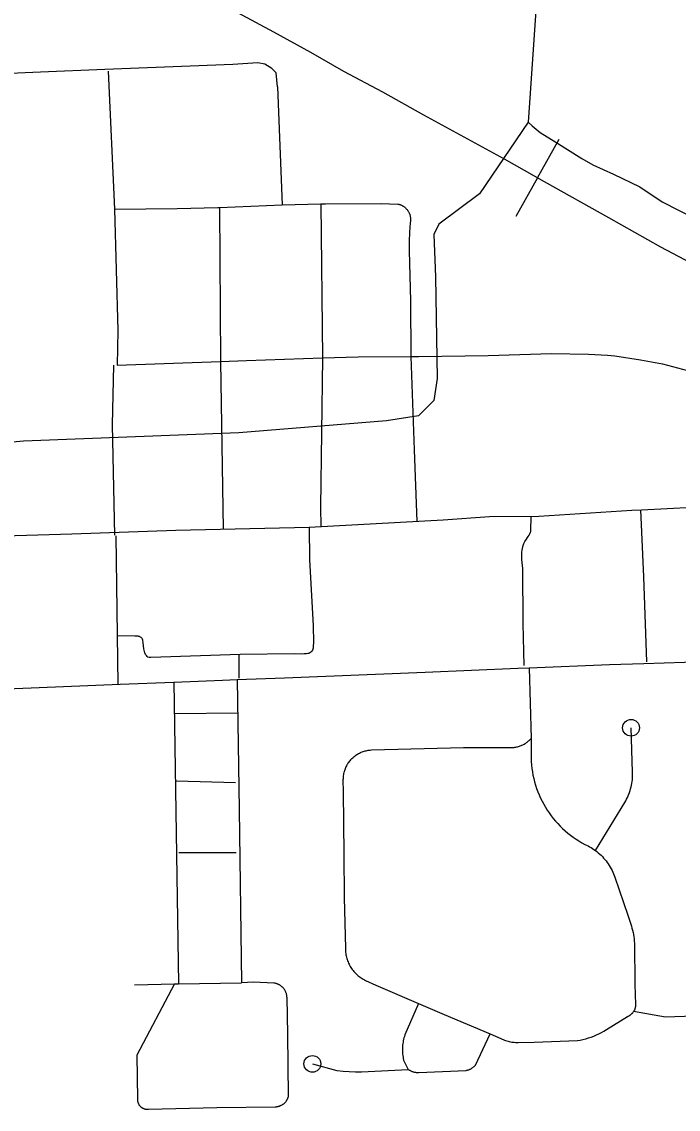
# Model space of a CAD drawing. Extents: x 309348 to 309445, y 336383 to 336484.
# Drawn here: x 309357.843 to 309358.734, y 336388.567 to 336390.042 of the extents above; entities that cross this region are included whole.
import ezdxf

# ---------------------------------------------------------------- set-up
doc = ezdxf.new("R2010")
doc.units = 0
doc.layers.add('R_Annotation', color=7, linetype='Continuous')

msp = doc.modelspace()

# ---------------------------------------------------------------- linework, layer by layer
at = {"layer": 'R_Annotation'}
for p, q in [((309358.5426, 336389.8301), (309358.5721, 336389.8824)), ((309358.5426, 336389.8301), (309358.5131, 336389.7778)), ((309358.1374, 336389.1836), (309358.1375, 336389.1516)), ((309358.053, 336389.0123), (309358.133, 336389.0101)), ((309358.0561, 336388.9152), (309358.1341, 336388.9149))]:
    msp.add_line(p, q, dxfattribs=at)
for points in [[(309358.5461, 336390.1359), (309358.5302, 336389.9055), (309358.5355, 336389.9004), (309358.5465, 336389.8914), (309358.5676, 336389.8782), (309358.6029, 336389.8561), (309358.6179, 336389.8475), (309358.6458, 336389.8349), (309358.6816, 336389.818), (309358.7118, 336389.7977), (309358.7765, 336389.7644)], [(309359.649, 336389.2376), (309359.5768, 336389.2675), (309359.5578, 336389.2751), (309359.5442, 336389.2811), (309359.5329, 336389.2868), (309359.5065, 336389.3013), (309359.3633, 336389.3767), (309359.2905, 336389.416), (309359.1384, 336389.5004), (309359.0768, 336389.5344), (309358.9196, 336389.6216), (309358.8817, 336389.6425), (309358.8249, 336389.6756), (309358.71, 336389.7359), (309358.6395, 336389.7759), (309358.5524, 336389.8246), (309358.4981, 336389.8552), (309358.3883, 336389.915), (309358.3327, 336389.946), (309358.2798, 336389.9743), (309358.235, 336390.0001), (309358.185, 336390.0276), (309358.136, 336390.0539)], [(309359.649, 336389.2376), (309359.5768, 336389.2675), (309359.5578, 336389.2751), (309359.5442, 336389.2811), (309359.5329, 336389.2868), (309359.5065, 336389.3013), (309359.3633, 336389.3767), (309359.2905, 336389.416), (309359.1384, 336389.5004), (309359.0768, 336389.5344), (309358.9196, 336389.6216), (309358.8817, 336389.6425), (309358.8249, 336389.6756), (309358.71, 336389.7359), (309358.6395, 336389.7759), (309358.5524, 336389.8246), (309358.4981, 336389.8552), (309358.3883, 336389.915), (309358.3327, 336389.946), (309358.2798, 336389.9743), (309358.235, 336390.0001), (309358.185, 336390.0276), (309358.136, 336390.0539)], [(309358.19, 336389.9535), (309358.188, 336389.9723), (309358.1822, 336389.9785), (309358.1726, 336389.9843), (309358.1634, 336389.9858), (309358.1292, 336389.9838), (309357.9559, 336389.9771), (309357.8687, 336389.9732), (309357.7755, 336389.9693)], [(309357.9602, 336389.9745), (309357.9691, 336389.7876)], [(309358.19, 336389.9535), (309358.1963, 336389.7932)], [(309358.5302, 336389.9055), (309358.4641, 336389.8084), (309358.4089, 336389.767), (309358.402, 336389.7532), (309358.4043, 336389.6958), (309358.4066, 336389.5578), (309358.402, 336389.5279), (309358.3813, 336389.5072), (309358.3377, 336389.5003), (309358.1376, 336389.4842), (309357.8456, 336389.4727), (309357.6938, 336389.4589), (309357.5696, 336389.4543)], [(309358.1112, 336389.79), (309358.1963, 336389.7932)], [(309358.1963, 336389.7932), (309358.2487, 336389.7947)], [(309358.2487, 336389.7947), (309358.255, 336389.7949), (309358.3308, 336389.7954), (309358.3533, 336389.7945), (309358.354, 336389.7944), (309358.3548, 336389.7942), (309358.3555, 336389.794), (309358.3562, 336389.7937), (309358.3569, 336389.7935), (309358.3575, 336389.7932), (309358.3582, 336389.7929), (309358.3589, 336389.7926), (309358.3595, 336389.7922), (309358.3602, 336389.7918), (309358.3608, 336389.7914), (309358.3614, 336389.791), (309358.362, 336389.7906), (309358.3626, 336389.7901), (309358.3632, 336389.7896), (309358.3637, 336389.7892), (309358.3642, 336389.7886), (309358.3647, 336389.7881), (309358.3652, 336389.7876), (309358.3657, 336389.787), (309358.3662, 336389.7864), (309358.3666, 336389.7858), (309358.367, 336389.7852)], [(309358.2487, 336389.7947), (309358.2512, 336389.5859)], [(309357.9691, 336389.7876), (309358.054, 336389.7883), (309358.1091, 336389.79), (309358.1112, 336389.79)], [(309357.9691, 336389.7876), (309357.9733, 336389.6232), (309357.9727, 336389.576)], [(309358.1112, 336389.79), (309358.1129, 336389.5809)], [(309358.367, 336389.7852), (309358.3674, 336389.7846), (309358.3678, 336389.7839), (309358.3681, 336389.7833), (309358.3685, 336389.7826), (309358.3688, 336389.7819), (309358.3691, 336389.7812), (309358.3693, 336389.7806), (309358.3695, 336389.7798), (309358.3698, 336389.7791), (309358.3699, 336389.7784), (309358.3701, 336389.7777), (309358.3702, 336389.777), (309358.3703, 336389.7762), (309358.3704, 336389.7755), (309358.3705, 336389.7748), (309358.3705, 336389.774), (309358.3705, 336389.7733), (309358.3705, 336389.7725), (309358.3705, 336389.7718), (309358.3704, 336389.7711), (309358.3703, 336389.7703), (309358.3702, 336389.7696), (309358.3701, 336389.7689), (309358.3692, 336389.7563), (309358.3688, 336389.7437), (309358.3687, 336389.7311), (309358.3703, 336389.6632), (309358.371, 336389.5875)], [(309358.1129, 336389.5809), (309358.1479, 336389.5823), (309358.2512, 336389.5859)], [(309358.2512, 336389.5859), (309358.2484, 336389.3834), (309358.249, 336389.3572)], [(309358.2512, 336389.5859), (309358.2993, 336389.5872), (309358.371, 336389.5875)], [(309358.371, 336389.5875), (309358.3816, 336389.5875), (309358.4759, 336389.5891), (309358.5616, 336389.592), (309358.6121, 336389.591), (309358.6376, 336389.5895), (309358.6474, 336389.5885), (309358.6823, 336389.5833), (309358.7121, 336389.5776), (309358.7463, 336389.5686), (309358.7918, 336389.5542), (309358.8284, 336389.5394), (309358.8734, 336389.5177), (309359.2425, 336389.3154)], [(309358.371, 336389.5875), (309358.3752, 336389.461), (309358.3788, 336389.3641)], [(309357.9673, 336389.576), (309357.9658, 336389.4952), (309357.9688, 336389.3452)], [(309357.9727, 336389.576), (309358.1129, 336389.5809)], [(309358.1129, 336389.5809), (309358.1164, 336389.3536)], [(309357.7874, 336389.3434), (309357.9108, 336389.3474), (309358.0522, 336389.352), (309358.2328, 336389.3564), (309358.4146, 336389.366), (309358.4776, 336389.3706), (309358.5446, 336389.3713), (309358.6708, 336389.3792), (309358.684, 336389.3799), (309358.7882, 336389.3852), (309358.8964, 336389.3892)], [(309358.6826, 336389.3798), (309358.6867, 336389.289), (309358.6907, 336389.1734)], [(309358.5246, 336389.1688), (309358.5234, 336389.2254), (309358.5226, 336389.3), (309358.5216, 336389.3123), (309358.5215, 336389.3159), (309358.5216, 336389.3225), (309358.5219, 336389.325), (309358.5223, 336389.3271), (309358.5234, 336389.3316), (309358.5243, 336389.334), (309358.5255, 336389.3366), (309358.5276, 336389.3402), (309358.529, 336389.3421), (309358.5302, 336389.3437), (309358.5314, 336389.3455), (309358.5324, 336389.3474), (309358.5333, 336389.3495), (309358.5335, 336389.3504), (309358.5336, 336389.3519), (309358.534, 336389.3704)], [(309358.2328, 336389.3564), (309358.2336, 336389.3125), (309358.2383, 336389.2224), (309358.2387, 336389.1997), (309358.2386, 336389.1947), (309358.2384, 336389.1923), (309358.238, 336389.1908), (309358.2376, 336389.1895), (309358.2368, 336389.1882), (309358.2352, 336389.1866), (309358.2338, 336389.1858), (309358.2323, 336389.1851), (309358.231, 336389.1848), (309358.2292, 336389.1845), (309358.2264, 336389.1843), (309358.2219, 336389.1841), (309358.2132, 336389.1843), (309358.1394, 336389.1837), (309358.0182, 336389.1796), (309358.0159, 336389.1796), (309358.0141, 336389.18), (309358.0131, 336389.1809), (309358.0121, 336389.1821), (309358.0111, 336389.1835), (309358.0102, 336389.1857), (309358.0088, 336389.1911), (309358.0078, 336389.1993), (309358.0071, 336389.2031), (309358.0069, 336389.2044), (309358.0065, 336389.2052), (309358.006, 336389.2057), (309358.0052, 336389.2065), (309358.0043, 336389.2072), (309358.0034, 336389.2076), (309358.0026, 336389.2079), (309358.0018, 336389.2081), (309358.0008, 336389.2082), (309357.9964, 336389.2083), (309357.9736, 336389.2089)], [(309357.9709, 336389.3446), (309357.9734, 336389.1427)], [(309358.5312, 336389.1654), (309358.6405, 336389.1699), (309358.6868, 336389.1714)], [(309358.6868, 336389.1714), (309358.7695, 336389.1742), (309358.8669, 336389.1778)], [(309358.1353, 336389.1497), (309358.1997, 336389.1521), (309358.3902, 336389.1595), (309358.516, 336389.1648), (309358.5312, 336389.1654)], [(309358.5312, 336389.1654), (309358.5341, 336389.0698)], [(309357.7892, 336389.1356), (309357.9767, 336389.1434)], [(309357.9767, 336389.1434), (309358.0494, 336389.1462)], [(309358.0494, 336389.1462), (309358.1155, 336389.1489), (309358.1353, 336389.1497)], [(309358.0494, 336389.1462), (309358.0557, 336388.7371)], [(309358.1353, 336389.1497), (309358.1378, 336388.9734)], [(309358.0508, 336389.1036), (309358.136, 336389.1043)], [(309358.6212, 336388.9178), (309358.6612, 336388.9829), (309358.6624, 336388.9851), (309358.6636, 336388.9873), (309358.6647, 336388.9896), (309358.6657, 336388.9919), (309358.6667, 336388.9942), (309358.6676, 336388.9966), (309358.6684, 336388.999), (309358.6691, 336389.0014), (309358.6697, 336389.0039), (309358.6702, 336389.0064), (309358.6707, 336389.0088), (309358.6711, 336389.0113), (309358.6714, 336389.0138), (309358.6716, 336389.0164), (309358.6717, 336389.0189), (309358.6718, 336389.0214), (309358.6717, 336389.0239), (309358.6696, 336389.0842)], [(309358.29, 336389.0416), (309358.291, 336389.0426), (309358.292, 336389.0435), (309358.293, 336389.0444), (309358.2941, 336389.0453), (309358.2952, 336389.0462), (309358.2964, 336389.047), (309358.2975, 336389.0478), (309358.2987, 336389.0485), (309358.2999, 336389.0492), (309358.3012, 336389.0498), (309358.3024, 336389.0505), (309358.3037, 336389.051), (309358.305, 336389.0515), (309358.3063, 336389.052), (309358.3077, 336389.0524), (309358.309, 336389.0528), (309358.3104, 336389.0531), (309358.3117, 336389.0534), (309358.3131, 336389.0536), (309358.3145, 336389.0538), (309358.3159, 336389.054), (309358.3173, 336389.0541), (309358.4422, 336389.0576), (309358.5036, 336389.0576), (309358.5049, 336389.0575), (309358.5061, 336389.0574), (309358.5073, 336389.0574), (309358.5085, 336389.0574), (309358.5097, 336389.0575), (309358.5109, 336389.0576), (309358.5121, 336389.0578), (309358.5133, 336389.058), (309358.5145, 336389.0582), (309358.5157, 336389.0585), (309358.5169, 336389.0588), (309358.5181, 336389.0591), (309358.5192, 336389.0595), (309358.5204, 336389.06), (309358.5215, 336389.0604), (309358.5226, 336389.0609), (309358.5237, 336389.0615), (309358.5247, 336389.0621), (309358.5258, 336389.0627), (309358.5268, 336389.0633), (309358.5278, 336389.064), (309358.5288, 336389.0648), (309358.5297, 336389.0655), (309358.5307, 336389.0663), (309358.5316, 336389.0671), (309358.5324, 336389.068), (309358.5333, 336389.0688), (309358.5341, 336389.0698)], [(309358.5341, 336389.0698), (309358.5341, 336389.0523), (309358.534, 336389.0476), (309358.534, 336389.043), (309358.5342, 336389.0383), (309358.5346, 336389.0336), (309358.5351, 336389.029), (309358.5358, 336389.0244), (309358.5366, 336389.0198), (309358.5376, 336389.0152), (309358.5388, 336389.0107), (309358.5401, 336389.0062), (309358.5415, 336389.0018), (309358.5432, 336388.9974), (309358.5449, 336388.9931), (309358.5468, 336388.9888), (309358.5489, 336388.9847), (309358.5511, 336388.9805), (309358.5534, 336388.9765), (309358.5559, 336388.9725), (309358.5585, 336388.9687), (309358.5612, 336388.9649), (309358.5641, 336388.9612), (309358.5671, 336388.9577), (309358.5702, 336388.9542), (309358.5734, 336388.9508), (309358.5768, 336388.9476), (309358.5802, 336388.9444), (309358.5838, 336388.9414), (309358.5875, 336388.9386), (309358.5912, 336388.9358), (309358.5951, 336388.9332), (309358.599, 336388.9307), (309358.603, 336388.9283), (309358.6071, 336388.9261), (309358.6113, 336388.9241), (309358.6134, 336388.9229), (309358.6154, 336388.9217), (309358.6174, 336388.9205), (309358.6193, 336388.9192), (309358.6212, 336388.9178)], [(309358.29, 336389.0416), (309358.289, 336389.0405), (309358.2881, 336389.0395), (309358.2873, 336389.0384), (309358.2864, 336389.0372), (309358.2856, 336389.0361), (309358.2849, 336389.0349), (309358.2842, 336389.0337), (309358.2835, 336389.0325), (309358.2829, 336389.0312), (309358.2823, 336389.03), (309358.2817, 336389.0287), (309358.2812, 336389.0273), (309358.2808, 336389.026), (309358.2804, 336389.0247), (309358.28, 336389.0233), (309358.2797, 336389.022), (309358.2794, 336389.0206), (309358.2792, 336389.0192), (309358.2791, 336389.0178), (309358.2789, 336389.0164), (309358.2789, 336389.015), (309358.2788, 336389.0136), (309358.2789, 336388.9975), (309358.2798, 336388.9128)], [(309358.1378, 336388.9734), (309358.1412, 336388.7384)], [(309358.2798, 336388.9128), (309358.2804, 336388.8542), (309358.2821, 336388.7847), (309358.2821, 336388.783), (309358.2822, 336388.7813), (309358.2824, 336388.7797), (309358.2826, 336388.778), (309358.2829, 336388.7763), (309358.2832, 336388.7747), (309358.2836, 336388.773), (309358.284, 336388.7714), (309358.2845, 336388.7698), (309358.2851, 336388.7682), (309358.2857, 336388.7667), (309358.2864, 336388.7651), (309358.2871, 336388.7636), (309358.2879, 336388.7621), (309358.2887, 336388.7606), (309358.2896, 336388.7592), (309358.2905, 336388.7578), (309358.2915, 336388.7564), (309358.2925, 336388.7551), (309358.2936, 336388.7538), (309358.2947, 336388.7525), (309358.2958, 336388.7513), (309358.297, 336388.7501), (309358.2983, 336388.749), (309358.2995, 336388.7479), (309358.3008, 336388.7468), (309358.3022, 336388.7458), (309358.3036, 336388.7449), (309358.305, 336388.744), (309358.3064, 336388.7431), (309358.3079, 336388.7423), (309358.3094, 336388.7415), (309358.3233, 336388.7349), (309358.3811, 336388.7103)], [(309358.6212, 336388.9178), (309358.6232, 336388.9162), (309358.6252, 336388.9146), (309358.6271, 336388.9129), (309358.6289, 336388.9112), (309358.6307, 336388.9094), (309358.6324, 336388.9075), (309358.6341, 336388.9056), (309358.6357, 336388.9036), (309358.6372, 336388.9016), (309358.6387, 336388.8995), (309358.64, 336388.8974), (309358.6414, 336388.8952), (309358.6426, 336388.893), (309358.6438, 336388.8908), (309358.6449, 336388.8885), (309358.6459, 336388.8861), (309358.6468, 336388.8838), (309358.6477, 336388.8814), (309358.6654, 336388.8299), (309358.6701, 336388.8151), (309358.6709, 336388.8123)], [(309358.6709, 336388.8123), (309358.6717, 336388.8095), (309358.6724, 336388.8066), (309358.6729, 336388.8037), (309358.6734, 336388.8008), (309358.6737, 336388.7979), (309358.674, 336388.795), (309358.6741, 336388.792), (309358.6749, 336388.7362), (309358.6758, 336388.7091), (309358.6758, 336388.7086), (309358.6757, 336388.708), (309358.6757, 336388.7074), (309358.6757, 336388.7068), (309358.6756, 336388.7062), (309358.6755, 336388.7057), (309358.6754, 336388.7051), (309358.6753, 336388.7045), (309358.6751, 336388.704), (309358.6749, 336388.7034), (309358.6748, 336388.7028), (309358.6746, 336388.7023), (309358.6743, 336388.7018), (309358.6741, 336388.7012), (309358.6738, 336388.7007), (309358.6735, 336388.7002), (309358.6733, 336388.6997), (309358.6729, 336388.6992)], [(309358.8747, 336388.8027), (309358.8715, 336388.7892), (309358.8555, 336388.7638), (309358.8334, 336388.7385), (309358.808, 336388.7166), (309358.782, 336388.6995), (309358.7548, 336388.6931), (309358.7162, 336388.6915), (309358.6729, 336388.6992)], [(309357.9959, 336388.7354), (309358.0505, 336388.737)], [(309358.0505, 336388.737), (309357.9992, 336388.6401), (309358, 336388.5799), (309358.0001, 336388.5794), (309358.0001, 336388.5789), (309358.0001, 336388.5785), (309358.0002, 336388.578), (309358.0003, 336388.5776), (309358.0004, 336388.5771), (309358.0005, 336388.5767), (309358.0006, 336388.5762), (309358.0007, 336388.5758), (309358.0009, 336388.5753), (309358.0011, 336388.5749), (309358.0013, 336388.5745), (309358.0015, 336388.5741), (309358.0017, 336388.5737), (309358.0019, 336388.5733), (309358.0021, 336388.5729), (309358.0024, 336388.5725), (309358.0027, 336388.5721), (309358.003, 336388.5718), (309358.0033, 336388.5714), (309358.0036, 336388.5711), (309358.0039, 336388.5707), (309358.0042, 336388.5704), (309358.0046, 336388.5701)], [(309358.0505, 336388.737), (309358.0557, 336388.7371)], [(309358.0557, 336388.7371), (309358.1412, 336388.7384)], [(309358.1976, 336388.7315), (309358.1971, 336388.732), (309358.1966, 336388.7325), (309358.1961, 336388.7329), (309358.1956, 336388.7334), (309358.195, 336388.7338), (309358.1945, 336388.7342), (309358.1939, 336388.7346), (309358.1933, 336388.735), (309358.1927, 336388.7354), (309358.1921, 336388.7357), (309358.1915, 336388.736), (309358.1909, 336388.7363), (309358.1902, 336388.7366), (309358.1896, 336388.7369), (309358.1889, 336388.7371), (309358.1883, 336388.7373), (309358.1876, 336388.7375), (309358.1869, 336388.7376), (309358.1863, 336388.7378), (309358.1856, 336388.7379), (309358.1849, 336388.738), (309358.1576, 336388.7391), (309358.1412, 336388.7384)], [(309358.1984, 336388.5743), (309358.1989, 336388.5747), (309358.1994, 336388.5752), (309358.1998, 336388.5756), (309358.2003, 336388.5761), (309358.2007, 336388.5766), (309358.2012, 336388.5771), (309358.2016, 336388.5776), (309358.202, 336388.5781), (309358.2023, 336388.5787), (309358.2027, 336388.5792), (309358.203, 336388.5798), (309358.2033, 336388.5804), (309358.2036, 336388.581), (309358.2039, 336388.5816), (309358.2042, 336388.5822), (309358.2044, 336388.5828), (309358.2046, 336388.5834), (309358.2048, 336388.584), (309358.205, 336388.5847), (309358.2039, 336388.6686), (309358.2029, 336388.7182), (309358.2028, 336388.7189), (309358.2028, 336388.7196), (309358.2027, 336388.7203), (309358.2026, 336388.721), (309358.2025, 336388.7216), (309358.2023, 336388.7223), (309358.2022, 336388.723), (309358.202, 336388.7237), (309358.2018, 336388.7243), (309358.2015, 336388.725), (309358.2013, 336388.7256), (309358.201, 336388.7263), (309358.2007, 336388.7269), (309358.2004, 336388.7275), (309358.2, 336388.7281), (309358.1997, 336388.7287), (309358.1993, 336388.7293), (309358.1989, 336388.7298), (309358.1985, 336388.7304), (309358.198, 336388.7309), (309358.1976, 336388.7315)], [(309358.3811, 336388.7103), (309358.3629, 336388.6676), (309358.3622, 336388.6657), (309358.3616, 336388.6637), (309358.3611, 336388.6618), (309358.3606, 336388.6598), (309358.3603, 336388.6578), (309358.3599, 336388.6558), (309358.3597, 336388.6537), (309358.3595, 336388.6517), (309358.3594, 336388.6497), (309358.3594, 336388.6476), (309358.3594, 336388.6456), (309358.3595, 336388.6435), (309358.3597, 336388.6415), (309358.3599, 336388.6395), (309358.3603, 336388.6375), (309358.3606, 336388.6355), (309358.3611, 336388.6335), (309358.3674, 336388.6209)], [(309358.3811, 336388.7103), (309358.416, 336388.6954), (309358.4786, 336388.6689)], [(309358.4786, 336388.6689), (309358.4931, 336388.6628), (309358.4946, 336388.662), (309358.4962, 336388.6613), (309358.4978, 336388.6607), (309358.4994, 336388.6601), (309358.5011, 336388.6596), (309358.5028, 336388.6591), (309358.5044, 336388.6587), (309358.5061, 336388.6583), (309358.5078, 336388.658), (309358.5095, 336388.6577), (309358.5112, 336388.6576), (309358.513, 336388.6574), (309358.5147, 336388.6574), (309358.5164, 336388.6574), (309358.5384, 336388.6576), (309358.5969, 336388.6599), (309358.6007, 336388.6606), (309358.6044, 336388.6614), (309358.6082, 336388.6624), (309358.6118, 336388.6635), (309358.6155, 336388.6648), (309358.6191, 336388.6661), (309358.6226, 336388.6676), (309358.6261, 336388.6692), (309358.6295, 336388.671), (309358.6329, 336388.6728), (309358.6362, 336388.6748), (309358.6649, 336388.6927), (309358.6655, 336388.6929), (309358.666, 336388.6932), (309358.6665, 336388.6934), (309358.667, 336388.6937), (309358.6675, 336388.694), (309358.668, 336388.6943), (309358.6685, 336388.6946), (309358.6687, 336388.6948), (309358.669, 336388.695), (309358.6694, 336388.6953), (309358.6699, 336388.6957), (309358.6703, 336388.6961), (309358.6707, 336388.6965), (309358.6711, 336388.6969), (309358.6715, 336388.6974), (309358.6719, 336388.6978), (309358.6723, 336388.6983), (309358.6726, 336388.6987), (309358.6729, 336388.6992)], [(309358.3674, 336388.6209), (309358.368, 336388.6205), (309358.3687, 336388.62), (309358.3694, 336388.6196), (309358.3701, 336388.6192), (309358.3709, 336388.6189), (309358.3716, 336388.6185), (309358.3724, 336388.6182), (309358.3731, 336388.6179), (309358.3739, 336388.6177), (309358.3747, 336388.6174), (309358.3755, 336388.6172), (309358.3763, 336388.6171), (309358.3771, 336388.6169), (309358.3779, 336388.6168), (309358.3787, 336388.6167), (309358.3795, 336388.6166), (309358.3803, 336388.6166), (309358.3811, 336388.6166), (309358.3819, 336388.6166), (309358.4461, 336388.6195), (309358.4468, 336388.6197), (309358.4476, 336388.6199), (309358.4483, 336388.6201), (309358.449, 336388.6203), (309358.4497, 336388.6205), (309358.4504, 336388.6208), (309358.451, 336388.6211), (309358.4517, 336388.6214), (309358.4524, 336388.6217), (309358.453, 336388.6221), (309358.4536, 336388.6225), (309358.4543, 336388.6229), (309358.4549, 336388.6233), (309358.4555, 336388.6238), (309358.456, 336388.6242), (309358.4566, 336388.6247), (309358.4571, 336388.6252), (309358.4577, 336388.6257), (309358.4582, 336388.6263), (309358.4586, 336388.6268), (309358.4786, 336388.6689)], [(309358.2373, 336388.6283), (309358.2707, 336388.6194), (309358.2791, 336388.6185), (309358.2874, 336388.6179), (309358.2958, 336388.6176), (309358.3041, 336388.6176), (309358.3674, 336388.6209)], [(309358.0046, 336388.5701), (309358.0049, 336388.5698), (309358.0053, 336388.5695), (309358.0056, 336388.5692), (309358.006, 336388.569), (309358.0064, 336388.5687), (309358.0068, 336388.5685), (309358.0072, 336388.5683), (309358.0076, 336388.5681), (309358.0081, 336388.5679), (309358.0085, 336388.5677), (309358.0089, 336388.5676), (309358.0093, 336388.5674), (309358.0098, 336388.5673), (309358.0102, 336388.5672), (309358.0107, 336388.5671), (309358.0111, 336388.567), (309358.0116, 336388.5669), (309358.0121, 336388.5669), (309358.0125, 336388.5668), (309358.013, 336388.5668), (309358.0134, 336388.5668), (309358.0139, 336388.5668), (309358.0144, 336388.5669), (309358.0148, 336388.5669), (309358.1075, 336388.5693), (309358.1868, 336388.5702), (309358.1875, 336388.5702), (309358.1881, 336388.5703), (309358.1888, 336388.5703), (309358.1894, 336388.5704), (309358.1901, 336388.5705), (309358.1907, 336388.5707), (309358.1914, 336388.5708), (309358.192, 336388.571), (309358.1926, 336388.5712), (309358.1932, 336388.5714), (309358.1938, 336388.5717), (309358.1944, 336388.5719), (309358.195, 336388.5722), (309358.1956, 336388.5725), (309358.1962, 336388.5728), (309358.1968, 336388.5732), (309358.1973, 336388.5735), (309358.1978, 336388.5739), (309358.1984, 336388.5743)]]:
    msp.add_lwpolyline(points, dxfattribs=at)
for centre in [(309358.6696, 336389.0842), (309358.2373, 336388.6283)]:
    msp.add_circle(centre, 0.0114, dxfattribs=at)

doc.saveas('drawing.dxf')
